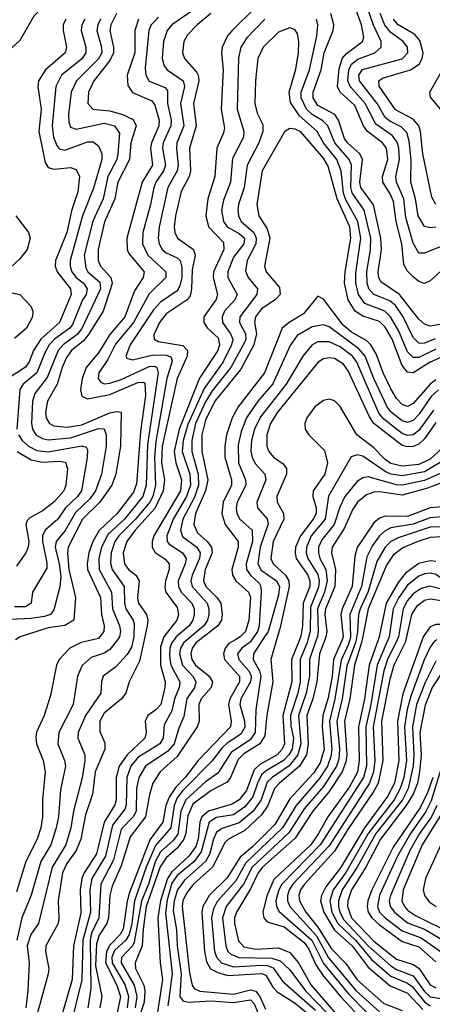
# Model space of a CAD drawing. Header units: inches. Extents: x 501365 to 657855, y 482276 to 547543.
# Tile 265 of 656: x 585329 to 586798, y 488702 to 492208. Entities that reach past the tile are written whole.
import ezdxf

# ---------------------------------------------------------------- set-up
doc = ezdxf.new("R2010")
doc.units = ezdxf.units.IN
doc.header["$MEASUREMENT"] = 0
doc.layers.add('A5488', color=7, linetype='Continuous')
doc.layers.add('A5489', color=7, linetype='Continuous')

msp = doc.modelspace()

# ---------------------------------------------------------------- linework, layer by layer
at = {"layer": 'A5488', "color": 5}
for points, elevation in [([(585588.8, 490000), (585547.2, 489990), (585507.5, 489970), (585469.8, 489930.2), (585459.4, 489910), (585438.7, 489801.3), (585416.1, 489730), (585389.1, 489670.9), (585386.4, 489653.6), (585389, 489630), (585411.9, 489570), (585419.4, 489530), (585410.1, 489430), (585410.4, 489370), (585404.1, 489330), (585391.2, 489290), (585350.3, 489210), (585317.3, 489102.7)], 2220), ([(585676.8, 490000), (585650, 489965.6), (585630, 489952), (585582.9, 489937.1), (585551.6, 489908.4), (585534.9, 489870), (585518.9, 489770), (585467.9, 489670), (585465.2, 489630), (585488.9, 489570), (585492.1, 489550), (585474.2, 489465.7), (585466.5, 489370), (585458.8, 489330), (585440.2, 489270), (585403.6, 489210), (585369.4, 489090.6), (585336.7, 489010), (585318.2, 488930)], 2240), ([(585732.7, 490000), (585726.7, 489973.3), (585711.9, 489948.1), (585670, 489902.4), (585626.3, 489870), (585619.9, 489850), (585618, 489810), (585563, 489730), (585536.8, 489670), (585536.2, 489650), (585561, 489590), (585561.4, 489570), (585551.6, 489508.4), (585520, 489390), (585511.5, 489330), (585493, 489270), (585444.8, 489190), (585395.3, 488990), (585369, 488950), (585355.5, 488910), (585363.2, 488850), (585358.1, 488750), (585351.2, 488690)], 2260), ([(585771.8, 490000), (585755.7, 489924.3), (585718.5, 489850), (585706.4, 489810), (585691.9, 489790), (585630, 489739.2), (585614, 489710), (585613.9, 489673.9), (585632.5, 489632.5), (585631.5, 489610), (585597.9, 489530), (585587.8, 489450), (585563.7, 489376.3), (585546.1, 489290), (585530.3, 489250), (585497.1, 489202.9), (585481.4, 489170), (585466.3, 489070), (585468.7, 489010), (585465.5, 488990), (585421.8, 488910), (585420.2, 488890), (585432.4, 488830), (585430.6, 488810), (585385.9, 488650)], 2280), ([(585838.4, 490000), (585830, 489975), (585830.2, 489910.2), (585846.4, 489850), (585846.1, 489830), (585830.8, 489770), (585813.2, 489750), (585785, 489730), (585779.9, 489720.1), (585775.7, 489710), (585779.7, 489670), (585774.4, 489650), (585712, 489590), (585683.4, 489550), (585672.5, 489510), (585672.3, 489430), (585667.3, 489412.7), (585629.8, 489350.2), (585602.4, 489237.6), (585558.1, 489170), (585549.7, 489150), (585544, 489110), (585547.1, 489027), (585521, 488910), (585516.2, 488790), (585469, 488630)], 2320), ([(585878.7, 490000), (585870.9, 489990), (585863.4, 489970), (585861.8, 489941.8), (585867, 489910), (585898.8, 489850), (585896.4, 489830), (585879.5, 489790), (585870, 489747.2), (585843, 489697), (585840.1, 489650), (585827.4, 489630), (585750, 489581.2), (585724, 489550), (585710, 489510.1), (585707.8, 489412.2), (585703.2, 489396.8), (585659.7, 489340.3), (585634.1, 489230), (585585.8, 489150), (585578.2, 489110), (585580.5, 489030), (585554.1, 488930), (585550.6, 488789.4), (585511.1, 488630)], 2340), ([(585925.3, 490000), (585913.4, 489990), (585900.8, 489970), (585897.6, 489950), (585909, 489910), (585944.9, 489870), (585956.4, 489850), (585951.3, 489830), (585923.5, 489790), (585913.4, 489726.6), (585894.9, 489685.1), (585878.8, 489630), (585856.5, 489603.5), (585776.6, 489550), (585753, 489510), (585745, 489470), (585743.9, 489390), (585733.3, 489370), (585690, 489325.2), (585663.2, 489216.8), (585618.1, 489130), (585610.9, 489010), (585584.7, 488955.3), (585579.6, 488930), (585581.8, 488758.2), (585571.2, 488690)], 2360), ([(585970.2, 490000), (585957.5, 489990), (585942.8, 489970), (585938, 489950), (585942.3, 489930), (585954.9, 489910), (586003.6, 489870), (586015.8, 489850), (586011.1, 489830), (585975.3, 489790), (585966.2, 489770), (585967.5, 489710), (585961.2, 489690), (585890, 489584.7), (585828.9, 489530), (585802.8, 489490), (585790.6, 489449.4), (585776.5, 489370), (585721.9, 489298.1), (585690, 489194.7), (585657.7, 489122.3), (585649.7, 489090), (585645.1, 489010), (585639, 488990), (585611.5, 488948.5), (585602.9, 488917.1), (585598.9, 488838.9), (585621.1, 488730), (585614.4, 488690)], 2380), ([(586096.8, 490000), (586073.7, 489986.3), (586059.9, 489970), (586054.8, 489950), (586058.4, 489930), (586111.8, 489870), (586111.7, 489850), (586077.1, 489790), (586072.3, 489770), (586082.1, 489710), (586079.3, 489690), (585964, 489570), (585918, 489510), (585884.3, 489475.7), (585860.6, 489439.4), (585849.7, 489410), (585838.3, 489350), (585792.4, 489287.6), (585719.7, 489100.3), (585711, 489069), (585697.1, 488970), (585686.2, 488950), (585650, 488913), (585638.5, 488890), (585634.6, 488850), (585675.1, 488770), (585687.2, 488730), (585674.8, 488665.2)], 2420), ([(586155.2, 490000), (586150, 489992.2), (586119.9, 489970), (586104.1, 489950), (586108.5, 489930), (586144.2, 489890), (586153.3, 489870), (586151.1, 489850), (586116.4, 489790), (586113.1, 489770), (586129.4, 489710), (586130.7, 489689.3), (586116.3, 489663.7), (586067.7, 489632.3), (586050, 489615.8), (586012.8, 489567.2), (585910, 489463.4), (585890, 489437.1), (585878.5, 489410), (585866.6, 489330), (585812.8, 489267.2), (585779.6, 489190), (585738.2, 489070), (585727.9, 488990), (585718.1, 488950), (585707.2, 488930), (585667, 488893), (585656.5, 488870), (585658.1, 488850), (585704.3, 488770), (585716.5, 488730), (585711.6, 488690)], 2440), ([(586193.8, 490000), (586160.8, 489950), (586160.2, 489930), (586182.6, 489890), (586187.7, 489870), (586169.3, 489750.7), (586166.8, 489670), (586150, 489645.1), (586081.5, 489598.5), (586034.5, 489525.5), (585990, 489494.4), (585919.9, 489430), (585903, 489390), (585891.7, 489308.3), (585875.1, 489284.9), (585830, 489244.8), (585810.7, 489209.3), (585787.1, 489130), (585762.5, 489070), (585736.7, 488923.3), (585730, 488909.7), (585691.6, 488868.4), (585689.9, 488850), (585736.5, 488770), (585745.9, 488730), (585740.3, 488690)], 2460), ([(586243.4, 490000), (586223.2, 489930), (586230, 489850), (586208.5, 489731.5), (586202, 489658), (586184.3, 489630), (586126.3, 489593.7), (586106.1, 489573.9), (586079.6, 489510), (586066.9, 489493.1), (586010, 489463.1), (585945.4, 489414.6), (585926.9, 489373.1), (585920.2, 489310), (585913.2, 489290), (585890, 489258.5), (585850, 489223.9), (585829, 489191), (585779.5, 489050), (585768.1, 488970), (585764.9, 488910), (585739.6, 488850), (585741.2, 488830), (585770.5, 488770.5), (585774.5, 488750), (585772.2, 488710), (585739.1, 488610)], 2480), ([(586324.7, 490000), (586296.6, 489930), (586298.2, 489850), (586265.5, 489730), (586272.1, 489630), (586263.4, 489610), (586245.8, 489590), (586183.9, 489556.1), (586163.1, 489536.9), (586136.1, 489463.9), (586110, 489430.2), (586085.2, 489414.8), (586000.9, 489390), (585977.8, 489370), (585970.7, 489350), (585964.4, 489290), (585955.5, 489264.5), (585930.7, 489229.3), (585870, 489174.3), (585854.6, 489150), (585830.2, 489070), (585820.5, 489010), (585829, 488850), (585837.3, 488790), (585815.9, 488650)], 2520), ([(586354.8, 490000), (586352.1, 489990), (586327.9, 489930), (586327.8, 489850), (586319.4, 489810), (586293, 489730), (586294, 489694), (586303.7, 489650), (586298.6, 489610), (586287.4, 489590), (586267.8, 489570), (586206.6, 489533.4), (586190, 489518.8), (586174.9, 489490), (586159.1, 489440.9), (586130, 489405), (586090, 489377.1), (586030, 489366.7), (586003, 489350), (585975.5, 489244.5), (585949.7, 489210.3), (585890, 489160.9), (585870, 489133.3), (585853.9, 489073.9), (585847.4, 489027.4), (585871.5, 488810), (585856.7, 488696.7)], 2540), ([(586384.9, 490000), (586361, 489930), (586360.8, 489870), (586348.7, 489810), (586321.2, 489730), (586330.3, 489630), (586319.5, 489590), (586288.3, 489551.7), (586227.7, 489510), (586210, 489492.7), (586188.8, 489430), (586159.8, 489390), (586110, 489348.4), (586050, 489328.2), (586030, 489314.7), (586018.6, 489290), (586004.6, 489235.4), (585989.9, 489210.1), (585915.9, 489144.1), (585890.6, 489110), (585878.8, 489070), (585875.7, 489035.7), (585887.5, 488967.5), (585889.1, 488910), (585903.6, 488810), (585899.4, 488730), (585910, 488714.2), (585930, 488709.5), (586010, 488714.5), (586090, 488709), (586150, 488717.8), (586164, 488704), (586190, 488641.9)], 2560), ([(586415, 490000), (586395.9, 489950), (586386.3, 489850), (586372.2, 489790), (586350.5, 489730), (586356.2, 489630), (586349.4, 489590), (586325.3, 489550), (586253.7, 489490), (586236.2, 489470), (586212.8, 489410), (586190, 489376.2), (586130, 489321.3), (586071.7, 489290), (586060.7, 489279.3), (586015, 489190), (585947.8, 489130), (585922.6, 489097.4), (585909.9, 489070), (585907.3, 489050), (585933.9, 488813.9), (585942.9, 488770), (585950, 488758.8), (585970, 488748.7), (586090, 488738.5), (586150, 488753.6), (586170, 488749.1), (586183.9, 488730), (586204.3, 488684.3)], 2580), ([(586476.6, 490000), (586446.2, 489930), (586441.8, 489870), (586427.3, 489792.7), (586407.7, 489730), (586405.1, 489690), (586412.2, 489610), (586398.3, 489561.6), (586375.1, 489524.9), (586290, 489433.7), (586237.6, 489342.4), (586157.7, 489262.3), (586113.7, 489226.3), (586067.6, 489152.4), (586002.9, 489090), (585980.3, 489050), (585977, 489030), (585986.3, 488890), (585993.6, 488853.6), (586008.4, 488828.5), (586034.7, 488814.7), (586070, 488805), (586190, 488812), (586205.3, 488805.3), (586230, 488763.1), (586246, 488746), (586310, 488705.9), (586384.2, 488644.2)], 2620), ([(586503.9, 490000), (586498.5, 489981.5), (586472.9, 489927.1), (586451.3, 489790), (586431.8, 489710), (586439.5, 489610), (586436.2, 489583.8), (586424.9, 489550), (586395.1, 489504.9), (586313.2, 489410), (586264.6, 489330), (586134.2, 489205.8), (586098.1, 489141.9), (586031.4, 489068.6), (586018.5, 489041.5), (586012.3, 489010), (586022.9, 488890), (586029.7, 488869.7), (586046.9, 488850), (586090, 488835.6), (586190, 488841.4), (586210, 488840.5), (586231.5, 488831.5), (586264.2, 488784.3), (586381.5, 488681.5)], 2640), ([(586526.3, 490000), (586524.5, 489990), (586493.6, 489906.4), (586477.1, 489790), (586458.4, 489710), (586467.1, 489610), (586464.6, 489575.4), (586457.2, 489550), (586410, 489477), (586342.1, 489397.9), (586287.5, 489312.5), (586156.6, 489190), (586125.6, 489130), (586064.5, 489050), (586050.9, 489010), (586062.4, 488910), (586069.5, 488890), (586080.1, 488880.2), (586108.5, 488868.5), (586226.8, 488866.8), (586256.5, 488856.5), (586290, 488825.1), (586346.3, 488750), (586424, 488670)], 2660), ([(586548.1, 490000), (586546.1, 489990), (586520.5, 489910), (586503.8, 489790), (586484.6, 489710), (586493.1, 489590), (586490, 489565.9), (586477.4, 489530), (586430, 489460), (586372.3, 489390), (586310, 489293), (586193, 489190), (586177.3, 489170), (586150, 489112.7), (586100.8, 489030), (586093.9, 489010), (586093.2, 488990), (586108.1, 488928.1), (586126.8, 488906.8), (586170, 488898.2), (586250, 488903.2), (586290, 488886.3), (586321.7, 488850), (586366.2, 488770), (586516.5, 488596.5)], 2680), ([(586604.5, 490000), (586573.1, 489910), (586556.3, 489790), (586534.7, 489690), (586537.8, 489570), (586531.4, 489528.6), (586503.4, 489476.6), (586425.4, 489370), (586392.9, 489310), (586365.2, 489270), (586233.8, 489146.2), (586208.4, 489088.4), (586194.9, 489030), (586197.6, 489010), (586210, 488996), (586270, 488977.4), (586341.7, 488921.7), (586358.6, 488898.6), (586383.1, 488843.1), (586406.7, 488806.7), (586470.4, 488730), (586557.7, 488637.7)], 2720), ([(586639.9, 490000), (586601.5, 489910), (586579.5, 489770), (586561, 489690), (586563.5, 489550), (586553.1, 489510), (586398.9, 489270), (586261.6, 489130), (586250.9, 489110), (586241.1, 489070), (586242.8, 489050), (586252.4, 489032.4), (586368.4, 488930), (586410, 488846.9), (586499, 488739), (586566.7, 488670)], 2740), ([(586672.7, 490000), (586637.8, 489930), (586625.5, 489890), (586587.8, 489690), (586592.8, 489570), (586587.9, 489530), (586574.7, 489490), (586430, 489266.2), (586301.2, 489130), (586288.1, 489110), (586282.1, 489090), (586282.6, 489070), (586291, 489050), (586385.5, 488945.5), (586428, 488868), (586527.2, 488750), (586610, 488675.1)], 2760), ([(586703.4, 490000), (586701.2, 489990), (586661.3, 489910), (586645.6, 489854.4), (586617.2, 489710), (586621.8, 489570), (586604.9, 489490), (586590, 489460.6), (586496.2, 489323.8), (586450, 489247.7), (586342.3, 489130), (586328.2, 489110), (586322.5, 489090), (586325, 489070), (586347.4, 489030), (586390, 488976.8), (586439.1, 488899.1), (586490, 488846.8), (586530, 488789.6), (586624.8, 488704.8), (586690, 488679.8)], 2780), ([(586761.4, 490000), (586692.6, 489807.4), (586673.9, 489710), (586679, 489570), (586663, 489490), (586638.5, 489441.5), (586556.3, 489330), (586471.5, 489188.5), (586419.3, 489120.7), (586403.3, 489090), (586399.5, 489070), (586411.2, 489030), (586450, 488965.7), (586511.9, 488910), (586570, 488834.5), (586647.6, 488767.6), (586710, 488741.3), (586763.8, 488683.8)], 2820), ([(586814.4, 490000), (586805.1, 489994.9), (586790, 489974.1), (586769.1, 489929.1), (586720.9, 489799.1), (586708.3, 489751.7), (586698.9, 489690), (586706, 489570), (586696.2, 489510), (586683.9, 489470), (586661.7, 489430), (586568.9, 489310), (586490, 489171.1), (586445.4, 489110), (586432.4, 489070), (586440, 489030), (586462, 488990), (586524, 488930), (586581.7, 488861.7), (586650, 488802.7), (586710, 488776.9), (586725.6, 488765.6), (586770, 488711.1), (586790, 488696.2)], 2840), ([(586810, 489924.4), (586772.2, 489847.8), (586741.9, 489770), (586726.8, 489690), (586731.9, 489591.9), (586729.5, 489550.6), (586711.5, 489470), (586691.7, 489430), (586596.7, 489310), (586530.5, 489190), (586477.1, 489110), (586464.3, 489070), (586464.2, 489050), (586468.7, 489030), (586483.2, 489003.2), (586570, 488909.9), (586650, 488839.4), (586670, 488826.5), (586730, 488803.6), (586770, 488747.7), (586790, 488729.2), (586830, 488722.7)], 2860), ([(586850, 489909.3), (586797.1, 489830), (586772.7, 489767.3), (586753.4, 489670), (586757.7, 489590), (586752.6, 489530), (586744.8, 489490), (586730, 489450.3), (586707, 489413), (586613.9, 489290), (586561.3, 489190), (586510.6, 489110), (586497.2, 489070), (586495.9, 489050), (586509.9, 489010), (586590, 488926.7), (586670, 488863), (586730, 488843.7), (586750, 488830.6), (586790, 488771.9), (586810, 488760.9)], 2880), ([(586831.8, 489550), (586793.2, 489426.8), (586773.8, 489386.2), (586720.4, 489310), (586673.3, 489230), (586610.1, 489090.1), (586602.7, 489050), (586610.3, 489030), (586629.8, 489010), (586690, 488964), (586758.4, 488938.4), (586830, 488887.3)], 2940), ([(586799.3, 489510), (586781.9, 489458.1), (586755.8, 489404.2), (586658.2, 489261.8), (586582.9, 489110), (586567.9, 489070), (586565.7, 489050), (586569.5, 489030), (586582.4, 489010), (586610, 488985.3), (586690, 488925.9), (586750, 488906.4), (586810, 488853)], 2920), ([(586814.3, 489410), (586794.5, 489370), (586751.7, 489310), (586718.3, 489250), (586648.8, 489090), (586644.1, 489070), (586647.6, 489050), (586663.4, 489030), (586710, 488992.2), (586770, 488969.7), (586857.8, 488917.8)], 2960), ([(586836.1, 489390), (586762.1, 489270), (586694.5, 489110), (586689.6, 489070), (586698.4, 489050), (586710, 489037.5), (586738.5, 489018.5), (586870, 488953)], 2980), ([(586835, 489285), (586773.9, 489150), (586765.3, 489110), (586769.4, 489090), (586786.7, 489066.7), (586810.9, 489050)], 3020)]:
    msp.add_lwpolyline(points, dxfattribs=dict(at, elevation=elevation))
at = {"layer": 'A5489', "color": 5}
for points, elevation in [([(585308.9, 492470), (585350, 492448.8), (585415.1, 492395.1), (585476.2, 492370), (585486.8, 492350), (585479.3, 492330), (585463.9, 492310), (585379.8, 492220.2), (585330, 492133.6), (585257.8, 492070)], 2080), ([(585977.2, 492262.8), (585870.5, 492190), (585854.4, 492170), (585840.9, 492130), (585836.6, 492070), (585843.8, 492043.8), (585853.9, 492030), (585911, 491990), (585915.1, 491970), (585901.8, 491910), (585913.3, 491830), (585888.8, 491770), (585886.6, 491750), (585893.5, 491690), (585890, 491670), (585856.6, 491610), (585825.6, 491470), (585821.8, 491430), (585825, 491410), (585836, 491390), (585850, 491377.4), (585890, 491359.7), (585899.9, 491350), (585906.4, 491326.4), (585905.8, 491290), (585899.3, 491260.7), (585890, 491243), (585830, 491202.2), (585805.6, 491174.4), (585721.8, 491050), (585706.8, 491010), (585710, 491002.2), (585730, 490996.3), (585805.8, 491014.2), (585850, 491014), (585867, 491007), (585872, 490992), (585852.2, 490930), (585813.5, 490706.5), (585809.2, 490650), (585812.8, 490550), (585802.6, 490510), (585792.2, 490490), (585741.2, 490430), (585681.4, 490370), (585667.6, 490350), (585654.6, 490310), (585652.4, 490272.4), (585658, 490250), (585700.5, 490190), (585701.9, 490130), (585706.9, 490110), (585732.5, 490070), (585736.5, 490056.5), (585734.9, 490010), (585732.7, 490000)], 2260), ([(586170, 492252.6), (586085.2, 492170), (586068.4, 492150), (586049.4, 492110), (586046.8, 492090), (586052.8, 492030), (586046.7, 491890), (586057.9, 491822.1), (586054.8, 491805.2), (586030.4, 491750), (586023.7, 491650), (585998.9, 491570), (585991.4, 491510), (586001.5, 491470), (586054.4, 491414.4), (586056.2, 491390), (586018.5, 491310), (586017.1, 491290), (586033.2, 491230), (586028.3, 491211.7), (585984.7, 491150), (585984, 491130), (585997.4, 491110), (586035.6, 491075.6), (586040.1, 491050), (586033.7, 491030), (585968.5, 490931.5), (585896.5, 490750), (585878.9, 490670), (585884.5, 490630), (585905.5, 490570), (585901.1, 490530), (585806.8, 490370), (585800.2, 490350), (585800.2, 490330), (585811.1, 490311.1), (585846.8, 490286.8), (585861.1, 490270), (585860.6, 490250), (585847.8, 490210), (585845.6, 490185.6), (585849.2, 490169.2), (585890, 490115.3), (585894.8, 490090), (585888.9, 490070), (585841.7, 490010), (585838.4, 490000)], 2320), ([(586850, 491408.4), (586770, 491376.2), (586750, 491377), (586730, 491412.4), (586703.5, 491503.5), (586696, 491570), (586670.4, 491630), (586667.9, 491650), (586681.2, 491710), (586678.4, 491750), (586672.2, 491772.2), (586655.2, 491795.2), (586596.3, 491836.3), (586559.3, 491910), (586505.8, 491970), (586497.3, 491990), (586500.6, 492030), (586510, 492050.1), (586532.6, 492067.4), (586593.1, 492090), (586615.8, 492110), (586615.5, 492130), (586588.5, 492188.5), (586559.5, 492270)], 2260), ([(585673.6, 492230), (585652.9, 492190), (585650.3, 492170), (585663.2, 492110), (585662.3, 492090), (585650, 492063.2), (585592.7, 491990), (585573.8, 491950), (585571.6, 491910), (585589.3, 491890), (585650, 491883.2), (585694.6, 491870), (585732.5, 491852.5), (585743.5, 491830), (585724.7, 491770), (585719.5, 491710), (585677.7, 491630), (585667.6, 491570), (585631.4, 491488.6), (585607.7, 491390), (585608.8, 491350), (585616.1, 491330), (585653.5, 491290), (585657.9, 491270), (585652.3, 491250), (585625.7, 491170), (585573.3, 491086.8), (585555.8, 491064.2), (585513.9, 491030), (585495.3, 491004.7), (585479.6, 490970), (585462.4, 490910), (585427.6, 490850), (585421.1, 490810), (585423.5, 490790), (585435.1, 490770), (585450, 490762), (585497.5, 490757.5), (585550, 490765), (585650, 490808), (585673.4, 490813.4), (585690, 490810.8), (585687.6, 490690), (585671.3, 490590), (585657, 490550), (585614.4, 490490), (585552, 490430), (585502, 490330), (585498.8, 490310), (585504.4, 490250), (585528.1, 490150), (585522, 490070), (585489.2, 490050.8), (585430, 490043.1), (585330.2, 490010), (585313.5, 490000)], 2180), ([(585822.7, 492217.3), (585797.3, 492190), (585788.8, 492170), (585775.1, 492035.1), (585777.6, 492010), (585790, 491988.9), (585846.2, 491966.2), (585855, 491955), (585854.8, 491910), (585868.5, 491850), (585866.5, 491830), (585839.7, 491770), (585837.2, 491750), (585848.4, 491690), (585841.1, 491670), (585813.2, 491630), (585806.1, 491610), (585794.8, 491550), (585767.6, 491450), (585765.9, 491410), (585784.7, 491370), (585849.6, 491310), (585849.2, 491290), (585790, 491232.1), (585733.5, 491130), (585670, 491053), (585642.4, 490997.6), (585610.8, 490950), (585608.3, 490930), (585617.8, 490917.8), (585630, 490911.4), (585650, 490913.4), (585690, 490927.2), (585790, 490972.8), (585810, 490974.3), (585817.3, 490970), (585822.2, 490950), (585784.1, 490695.9), (585779.7, 490550), (585766.9, 490510), (585702.3, 490430), (585643.8, 490376.2), (585619.6, 490330), (585610.4, 490290), (585611.8, 490250), (585656.2, 490170), (585659.1, 490110), (585684.1, 490050), (585688.3, 490030), (585684.6, 490010), (585676.8, 490000)], 2240), ([(586008.9, 492230), (585960.3, 492190), (585925.9, 492154.1), (585913.1, 492130), (585908.9, 492090), (585915.2, 492070), (585959.5, 492019.5), (585964.8, 492010), (585966.4, 491990), (585948.2, 491910), (585957.7, 491830), (585933.8, 491750), (585937.2, 491670), (585932.2, 491650), (585903.9, 491596.1), (585883.2, 491510), (585878.8, 491470), (585880.7, 491450), (585890.3, 491430.3), (585947.7, 491390), (585953.3, 491370), (585942.8, 491317.2), (585940.9, 491250), (585935.7, 491224.3), (585925.5, 491210), (585850, 491160.4), (585826.2, 491130), (585806.3, 491086.3), (585807.5, 491070), (585822.2, 491062.2), (585910, 491047.8), (585926.5, 491030), (585924.9, 491010), (585889.1, 490930), (585835.9, 490690), (585833.4, 490630), (585844, 490570), (585839.7, 490530), (585810, 490467.2), (585739.8, 490390), (585710.1, 490350.1), (585697.8, 490310), (585701.9, 490270), (585716.5, 490250), (585742.2, 490230), (585754.5, 490210), (585747.8, 490147.8), (585752.1, 490130), (585779.9, 490090), (585785, 490070), (585782.5, 490050), (585771.8, 490000)], 2280), ([(586852.1, 491127.9), (586790, 491117.2), (586770, 491123.7), (586750, 491141.3), (586680.5, 491230), (586614.7, 491274.7), (586607.6, 491290), (586605.4, 491310), (586616.3, 491390), (586614.1, 491430), (586588.5, 491548.5), (586542.9, 491610), (586540, 491630), (586549.2, 491710), (586539.2, 491730), (586495.3, 491770), (586484.9, 491784.9), (586464, 491850), (586450.2, 491870), (586390, 491902.1), (586373.3, 491930), (586373.6, 491950), (586401.6, 492030), (586412.6, 492090), (586445.4, 492170), (586447.7, 492190), (586437, 492230)], 2320), ([(586827.7, 491312.3), (586790, 491278.2), (586770, 491269.1), (586750, 491275.7), (586730, 491292.3), (586710, 491312.1), (586696.6, 491336.6), (586689.4, 491410), (586669.4, 491490), (586660.1, 491560.1), (586648.3, 491588.3), (586621.5, 491630), (586620.1, 491650), (586639.2, 491710), (586634.4, 491750), (586620.2, 491770), (586567.5, 491810), (586553.3, 491830), (586522.3, 491902.3), (586470.2, 491950), (586460.2, 491970), (586466.5, 492033.5), (586477.2, 492070), (586491.9, 492088.1), (586549.2, 492130), (586554.1, 492145.9), (586546.2, 492190), (586525.2, 492245.2)], 2280), ([(586810.6, 491469.4), (586790, 491466.3), (586770, 491471.4), (586747, 491510), (586738.4, 491570), (586721.4, 491630), (586722.6, 491710), (586715.2, 491775.2), (586706.7, 491806.7), (586687, 491827), (586646.2, 491846.2), (586630, 491859.8), (586601.9, 491910), (586538.4, 491990), (586536.5, 492010), (586549.8, 492030.2), (586690.9, 492069.1), (586710.3, 492090), (586709.6, 492110), (586693.8, 492130), (586650, 492162.1), (586628.7, 492188.7), (586611.8, 492230)], 2240), ([(585616.1, 492210), (585606.9, 492190), (585604.1, 492170), (585620.2, 492110), (585620.8, 492090), (585610, 492068.3), (585531.4, 491990), (585512.1, 491950), (585502.9, 491870), (585503.9, 491843.9), (585510, 491825.9), (585530, 491818.4), (585630, 491839.8), (585666.6, 491830), (585684.3, 491804.3), (585678.6, 491730), (585674.8, 491710), (585642.4, 491650), (585625.7, 491570), (585589.2, 491490.8), (585558.7, 491370), (585564, 491324), (585572, 491310), (585613.8, 491273.8), (585616, 491250), (585550, 491108.7), (585533.4, 491086.6), (585483.2, 491050), (585466, 491030), (585426.5, 490933.5), (585382.5, 490877.5), (585374.6, 490850), (585371.1, 490770), (585374.4, 490750), (585386.4, 490730), (585410, 490716.2), (585430, 490712.2), (585510, 490718.9), (585610, 490751.8), (585630, 490750.8), (585636.7, 490730), (585636.4, 490690), (585620.1, 490590), (585598.9, 490530), (585578.1, 490501.9), (585527.2, 490452.8), (585490.4, 490389.6), (585458.2, 490350), (585454.8, 490330), (585469.9, 490270), (585475.1, 490224.9), (585471.5, 490188.5), (585450, 490106.2), (585438.1, 490090), (585417.2, 490082.8), (585370, 490075.2), (585270, 490070.7)], 2160), ([(585493, 492210), (585483.8, 492190), (585483.2, 492170), (585496, 492110), (585490.9, 492090), (585420.3, 492030), (585395.3, 491990), (585393.1, 491970), (585405.7, 491890), (585397.6, 491810), (585419.4, 491699.4), (585430, 491682), (585450, 491675.6), (585510, 491681.5), (585530, 491675.1), (585541.9, 491650), (585535.4, 491595.4), (585513.1, 491526.9), (585497.3, 491450), (585456, 491350), (585455.4, 491330), (585462.8, 491310), (585510.1, 491250), (585512.7, 491230), (585470.9, 491130), (585403.9, 491070), (585378.3, 491030), (585363.2, 490990), (585350, 490970.7), (585287.3, 490930)], 2120), ([(585560.6, 492210), (585549.7, 492190), (585547.6, 492170), (585564.7, 492110), (585564.2, 492090), (585550, 492068.4), (585478.2, 492010), (585457, 491970), (585444.7, 491830), (585448.8, 491790), (585460.6, 491760.6), (585470, 491748.3), (585490, 491743.4), (585570, 491772.6), (585590, 491773), (585610, 491759.4), (585621.9, 491730), (585621.1, 491710), (585592.2, 491607.8), (585552.7, 491510), (585508.3, 491350), (585508.2, 491330), (585514.6, 491310), (585529.5, 491290), (585555.6, 491270), (585569.4, 491250), (585565.2, 491230), (585552.7, 491210), (585517, 491123), (585507.9, 491110), (585453.4, 491070), (585434, 491050), (585418.1, 491021.9), (585390.5, 490950), (585340.8, 490910), (585329.1, 490891), (585319, 490750)], 2140), ([(585752.2, 492210), (585739.3, 492170), (585738.6, 492090), (585711.6, 492010), (585713.4, 491973.4), (585730, 491948.3), (585799.2, 491919.2), (585810, 491903.5), (585825.6, 491850), (585824.5, 491830), (585798, 491770), (585794.7, 491750), (585801.3, 491690), (585765.4, 491630), (585710.3, 491430), (585711.1, 491391.1), (585716.8, 491376.8), (585771.5, 491310), (585768.9, 491290), (585737.8, 491242.2), (585702.9, 491150), (585650, 491087.3), (585610, 491022.3), (585565.7, 490970), (585551, 490930), (585545.7, 490890), (585550, 490867), (585570, 490857.7), (585650, 490873.4), (585750, 490916.4), (585770, 490917.4), (585773.9, 490913.9), (585777, 490870), (585758.8, 490741.2), (585744.9, 490555.1), (585733.8, 490526.2), (585675.8, 490450), (585611.4, 490388.6), (585588.9, 490350), (585574.7, 490310), (585568.6, 490270), (585570.4, 490250), (585616.4, 490150), (585620.7, 490090), (585629.6, 490050), (585628.4, 490030), (585610, 490005.1), (585588.8, 490000)], 2220), ([(586201.3, 492210), (586137, 492143), (586116.5, 492110), (586107.5, 492072.5), (586103.6, 491890), (586126.3, 491810), (586125.2, 491790), (586086.1, 491713.9), (586079.8, 491630), (586054.9, 491565.1), (586047.5, 491530), (586054.4, 491490), (586068, 491470), (586110, 491446.3), (586129.1, 491430), (586127.1, 491410), (586090, 491362.5), (586069.5, 491310), (586070.4, 491290), (586102.7, 491230), (586094.9, 491210), (586058.3, 491170), (586049.1, 491150), (586051.3, 491130), (586079.3, 491090), (586087.5, 491070), (586083, 491050), (586052.7, 490990), (585985.6, 490894.4), (585926.9, 490766.9), (585910.3, 490710), (585907.2, 490670), (585934.1, 490590), (585936.4, 490550), (585922.8, 490510), (585875.2, 490430), (585852.7, 490370), (585854.2, 490350), (585860.9, 490340.9), (585908.7, 490310), (585921, 490290), (585918.4, 490270), (585893.6, 490210), (585893.7, 490190), (585904, 490170), (585941.5, 490130), (585949.8, 490110), (585950, 490089.8), (585945.7, 490070), (585932.6, 490050), (585886.4, 490010), (585878.7, 490000)], 2340), ([(586810, 491034.3), (586750, 491005.7), (586730, 491005.6), (586710, 491025.7), (586678.7, 491098.7), (586649.2, 491150), (586629, 491170), (586557.3, 491197.3), (586534.5, 491230), (586525.7, 491270), (586525.9, 491305.9), (586543.6, 491430), (586532.8, 491490), (586490, 491566.7), (586481.4, 491590), (586473.2, 491670), (586458.2, 491710), (586410.2, 491770), (586387.6, 491810), (586325.3, 491865.3), (586293, 491913), (586288.1, 491950), (586311.4, 492031.4), (586321.2, 492090), (586323.1, 492130), (586317.7, 492157.7), (586310, 492172), (586290, 492178.5), (586250, 492163.1), (586196.1, 492110), (586177, 492070), (586168.5, 491991.5), (586166.1, 491910), (586174.6, 491874.6), (586194.3, 491834.3), (586194.6, 491810), (586180.5, 491770), (586138.7, 491690), (586128.5, 491610), (586107.5, 491550), (586105.4, 491530), (586107.7, 491510), (586117.6, 491490), (586162.1, 491450), (586171.1, 491430), (586169.4, 491410), (586139.2, 491350), (586132.5, 491312.5), (586142.5, 491290), (586175.6, 491250), (586173.6, 491230), (586112.7, 491150), (586111.5, 491130), (586133.1, 491090), (586134.1, 491070), (586130, 491060.6), (586080.3, 490970), (586013.6, 490886.4), (585990, 490846.7), (585954.9, 490770), (585941.2, 490710), (585941.5, 490670), (585964.7, 490590), (585965.8, 490550), (585951.6, 490508.4), (585909.3, 490430), (585901.8, 490390), (585908.3, 490368.3), (585959.2, 490330), (585971.7, 490310), (585968.9, 490290), (585942.4, 490230), (585938.7, 490210), (585943, 490190), (585995.7, 490130), (586002.2, 490110), (586002.3, 490090), (585997.6, 490070), (585984.9, 490050), (585925.3, 490000)], 2360), ([(586808.5, 491071.5), (586770, 491055.8), (586755.3, 491055.3), (586750, 491055.6), (586730, 491076.4), (586694, 491150), (586667.1, 491190), (586647, 491207), (586589.5, 491229.5), (586572.1, 491250), (586566.3, 491270), (586564.4, 491310), (586577.6, 491390), (586578.6, 491430), (586555, 491530), (586512, 491592), (586507.7, 491610), (586510.1, 491690.1), (586501.9, 491710), (586450.8, 491770), (586426.2, 491830), (586407.7, 491847.7), (586370, 491870), (586350, 491890), (586330.6, 491930), (586331, 491950), (586360.2, 492030), (586386.4, 492150), (586389.9, 492190), (586386, 492210)], 2340), ([(586809.9, 491549.9), (586796.5, 491576.5), (586763.7, 491730), (586755.4, 491810), (586749.4, 491830), (586730, 491853.3), (586667.2, 491887.2), (586608.2, 491971.8), (586607.5, 491990), (586620.6, 491999.4), (586720.5, 492030), (586750.5, 492050), (586762, 492070), (586764.7, 492090), (586753.8, 492133.8), (586735.3, 492155.3), (586675.8, 492190), (586659.7, 492210)], 2220), ([(586828.1, 491888.1), (586791.7, 491931.7), (586788.4, 491950), (586832.9, 492027.1)], 2180), ([(586830, 491005.8), (586790, 490988), (586730, 490950.8), (586710, 490952.6), (586690, 490977.2), (586654.5, 491070), (586630, 491113.3), (586610, 491133.8), (586550, 491152.2), (586522.8, 491170), (586498.6, 491210), (586485, 491270), (586487.1, 491310), (586507.4, 491430), (586504.7, 491470), (586459.4, 491570), (586426.9, 491686.9), (586410, 491714.9), (586330, 491808.3), (586310, 491818.1), (586290, 491820.4), (586271.2, 491808.8), (586191.9, 491670), (586173.5, 491550), (586180.6, 491510), (586210, 491463.5), (586219.1, 491430), (586199.9, 491330), (586206.7, 491310), (586254, 491254), (586255.6, 491230), (586238.6, 491210), (586190, 491178.2), (586168.4, 491150), (586164.8, 491130), (586172.3, 491090), (586162.6, 491050), (586116.5, 490963.5), (586023.3, 490850), (585990, 490782.4), (585976.8, 490730), (585977.2, 490670), (585999.2, 490570), (585990.2, 490530), (585955, 490450), (585948.7, 490410), (585961.3, 490381.3), (585996.6, 490350), (586011.7, 490330), (586013.8, 490310), (585988.7, 490250), (585983.2, 490210), (585992, 490190), (586031.2, 490150), (586044.6, 490130), (586050, 490090), (586047.1, 490070), (586033.7, 490050), (585970.2, 490000)], 2380), ([(585315.5, 491510), (585359.7, 491450), (585366.4, 491430), (585355, 491390), (585330, 491356.6), (585295.4, 491324.6)], 2080), ([(585296.7, 491236.7), (585329.6, 491229.6), (585368.5, 491188.5), (585375.4, 491170), (585374.9, 491150), (585352.8, 491110), (585310, 491073)], 2080), ([(586810, 490926.2), (586789.6, 490910), (586730, 490841.5), (586710, 490830.6), (586690, 490837.7), (586670, 490859.3), (586650, 490893.8), (586623.1, 490950), (586597.9, 491017.9), (586579.3, 491050), (586564.3, 491064.3), (586510, 491095.7), (586480.1, 491120.1), (586410, 491212.8), (586390, 491223.7), (586339.2, 491160.8), (586287.8, 491130), (586263.7, 491110), (586200.3, 490950), (586106.1, 490830), (586085.5, 490790), (586065.3, 490730), (586059.3, 490690), (586059.6, 490650), (586082.6, 490570), (586083.3, 490550), (586053.6, 490490), (586048.2, 490448.2), (586060.2, 490410), (586106.3, 490350), (586106.7, 490330), (586083.8, 490250), (586086, 490230), (586098.4, 490210), (586143.4, 490170), (586151, 490150), (586145.1, 490070), (586133, 490030), (586113.8, 490010), (586096.8, 490000)], 2420), ([(586819.5, 490890), (586794.1, 490865.9), (586750, 490802.4), (586730, 490781), (586710, 490773.5), (586690, 490779.6), (586651.7, 490810), (586637.5, 490830), (586589.6, 490930), (586559.1, 491010), (586536.4, 491036.4), (586430, 491113.9), (586410, 491121.6), (586370, 491113.9), (586316.7, 491083.2), (586292.1, 491047.9), (586230, 490911.9), (586176.3, 490850), (586135.8, 490790), (586117.8, 490742.2), (586106.2, 490693.8), (586108.3, 490630), (586133.2, 490570), (586134.3, 490550), (586103, 490490), (586099.1, 490470), (586101.9, 490450), (586112.9, 490430), (586157, 490390), (586157.5, 490350), (586134.8, 490270), (586136.1, 490250), (586150.1, 490230), (586181.4, 490201.4), (586187.9, 490190), (586188.7, 490170), (586181.3, 490050), (586175, 490030), (586155.2, 490000)], 2440), ([(586801.9, 490818.1), (586750, 490745.2), (586730.2, 490729.8), (586710, 490727.1), (586690, 490734.5), (586625, 490785), (586607.2, 490807.2), (586529, 490989), (586513.7, 491010), (586470, 491042.9), (586430, 491060.4), (586390, 491060.8), (586370, 491049.9), (586336.6, 491010), (586277.9, 490910), (586186.1, 490793.9), (586164.6, 490750), (586154.1, 490710), (586151.7, 490671.7), (586156.4, 490650), (586167.6, 490627.6), (586201.5, 490590), (586205.4, 490570), (586173.4, 490490), (586175.1, 490470), (586210.2, 490430.2), (586213.3, 490413.3), (586184.5, 490330), (586176.1, 490270), (586188.4, 490248.4), (586243.2, 490210), (586253.3, 490190), (586250, 490158.9), (586213.7, 490030), (586193.8, 490000)], 2460), ([(586810, 490773.7), (586770, 490715.6), (586750, 490696.8), (586730, 490688.7), (586710, 490686.8), (586690, 490691.5), (586589.5, 490770), (586574, 490794), (586497.9, 490957.9), (586481.3, 490981.3), (586450, 491001.4), (586430, 491004.3), (586410, 490999.9), (586392, 490988), (586246.1, 490810), (586221.5, 490770), (586208.5, 490730), (586208.5, 490690), (586216, 490670), (586232.7, 490650), (586267.1, 490627.1), (586279, 490610), (586278.8, 490590), (586244.7, 490510), (586245.3, 490490), (586267.5, 490450), (586268.7, 490430), (586230.7, 490350), (586223.4, 490290), (586231.8, 490270), (586275, 490230), (586286.8, 490210), (586288.6, 490190), (586256.1, 490043.9), (586243.4, 490000)], 2480), ([(586835.5, 490684.5), (586790, 490643), (586750, 490624.2), (586690, 490618.5), (586650, 490627.6), (586630, 490641.7), (586590, 490683), (586529.6, 490729.6), (586470, 490830.8), (586450, 490850.7), (586430, 490856.8), (586410, 490852.1), (586379.4, 490830), (586350.9, 490790), (586344.5, 490770), (586345.6, 490750), (586357.9, 490730), (586414.4, 490674.4), (586425.2, 490630), (586414.7, 490590), (586373.6, 490530), (586372.4, 490510), (586384.3, 490470), (586384.5, 490450), (586374.2, 490430), (586328.5, 490370), (586311.3, 490330), (586309.2, 490310), (586313.1, 490290), (586354.2, 490230), (586362, 490210), (586361.4, 490190), (586338.2, 490130), (586336.2, 490050), (586330, 490013.2), (586324.7, 490000)], 2520), ([(585324.1, 490730), (585337.8, 490710), (585360.1, 490690), (585390, 490673.7), (585430, 490669.1), (585550.3, 490690.3), (585565.4, 490685.4), (585570, 490676.9), (585569.3, 490649.3), (585548.9, 490530), (585535.1, 490510), (585492.4, 490470), (585464.4, 490430), (585419.3, 490390), (585410.1, 490370), (585409.6, 490350), (585425.5, 490274.5), (585425, 490255), (585374.4, 490170), (585369.2, 490130), (585350, 490117.8), (585310, 490117.9)], 2140), ([(585320.1, 490670), (585370, 490640.4), (585410, 490632.1), (585470, 490636.6), (585492.1, 490632.1), (585499, 490610), (585493.4, 490550), (585486.3, 490530), (585450, 490489.6), (585410, 490458.9), (585365.2, 490434.8), (585355.7, 490424.3), (585351.2, 490410), (585360.9, 490350), (585359.3, 490330), (585350.7, 490309.3), (585317.9, 490262.1)], 2120), ([(586850, 490646), (586770, 490598), (586690, 490584.2), (586650, 490590.1), (586630, 490599.1), (586550, 490654), (586530, 490658.4), (586508.6, 490651.4), (586428.6, 490511.4), (586416.5, 490430), (586366.2, 490370), (586350, 490330), (586348.7, 490310), (586354.2, 490290), (586390, 490232.5), (586395.2, 490210), (586392.5, 490187.5), (586364.2, 490115.8), (586362.8, 490030), (586354.8, 490000)], 2540), ([(586850, 490602.7), (586770, 490566.8), (586690, 490550), (586670, 490551.3), (586570, 490580.4), (586550, 490577.1), (586530, 490563.1), (586486.2, 490510), (586468.2, 490471.8), (586448.5, 490410), (586404.2, 490355.7), (586393.2, 490330), (586392.4, 490310), (586397.6, 490290), (586418.4, 490250), (586423.5, 490210), (586414.5, 490170), (586388.7, 490110), (586392, 490030), (586388.7, 490011.3), (586384.9, 490000)], 2560), ([(586830, 490558.6), (586780.5, 490539.5), (586690, 490515.5), (586610, 490526.3), (586590, 490525.2), (586563.3, 490516.7), (586531.4, 490490), (586515.1, 490464.9), (586483.4, 490396.6), (586441.4, 490330), (586438.6, 490310), (586452.9, 490250), (586451, 490190), (586417.5, 490110), (586415.1, 490090), (586421.9, 490030), (586418.8, 490010), (586415, 490000)], 2580), ([(586833.5, 490473.5), (586790, 490470), (586710, 490439.5), (586630, 490440.4), (586610, 490432.7), (586590, 490416.3), (586530, 490328.7), (586522, 490298), (586512.7, 490190), (586476.7, 490110), (586472.6, 490090), (586480.9, 490010), (586476.6, 490000)], 2620), ([(586830, 490437.4), (586790, 490434.7), (586730, 490411.7), (586650, 490398.5), (586630, 490388.5), (586610, 490370.3), (586584.7, 490335.3), (586564.2, 490295.8), (586545.7, 490190), (586504.6, 490090), (586506.8, 490010), (586503.9, 490000)], 2640), ([(586830, 490402.7), (586790, 490400.9), (586676.6, 490363.4), (586650.7, 490349.4), (586630, 490330.2), (586600.7, 490279.3), (586570, 490172.4), (586541.3, 490110), (586535.1, 490090), (586531.8, 490030), (586526.3, 490000)], 2660), ([(586830, 490366), (586790, 490364.7), (586746.2, 490350), (586692.4, 490327.6), (586658.5, 490301.5), (586634.2, 490265.8), (586569.6, 490110), (586548.1, 490000)], 2680), ([(586810, 490279.2), (586790, 490281.6), (586750, 490271.5), (586702.8, 490237.2), (586676.4, 490203.6), (586633.4, 490130), (586608, 490010), (586604.5, 490000)], 2720), ([(587250, 489999.9), (587190, 490008.8), (587170, 490015.3), (587090, 490060.2), (587016.6, 490116.6), (586906.1, 490166.1), (586810, 490232.3), (586790, 490236.8), (586770, 490234.4), (586750, 490226.2), (586710, 490194), (586678.2, 490150), (586658.4, 490110), (586644.2, 490010), (586639.9, 490000)], 2740), ([(587127.4, 490000), (587050, 490046.4), (586966.1, 490106.1), (586890, 490140.8), (586830, 490180.3), (586788.8, 490191.2), (586757.9, 490182.1), (586730, 490163.2), (586710, 490140.4), (586693.5, 490110), (586677.7, 490010), (586672.7, 490000)], 2760), ([(587063.7, 490000), (587047, 490010), (586950, 490081.6), (586873.8, 490113.8), (586830, 490138.1), (586790, 490145), (586770, 490140.2), (586740.9, 490119.1), (586723.7, 490090), (586703.4, 490000)], 2780), ([(586964.5, 490000), (586938.9, 490018.9), (586910, 490034.4), (586830, 490054.6), (586810, 490054), (586790, 490045.9), (586765, 490010), (586761.4, 490000)], 2820)]:
    msp.add_lwpolyline(points, dxfattribs=dict(at, elevation=elevation))

doc.saveas('drawing.dxf')
